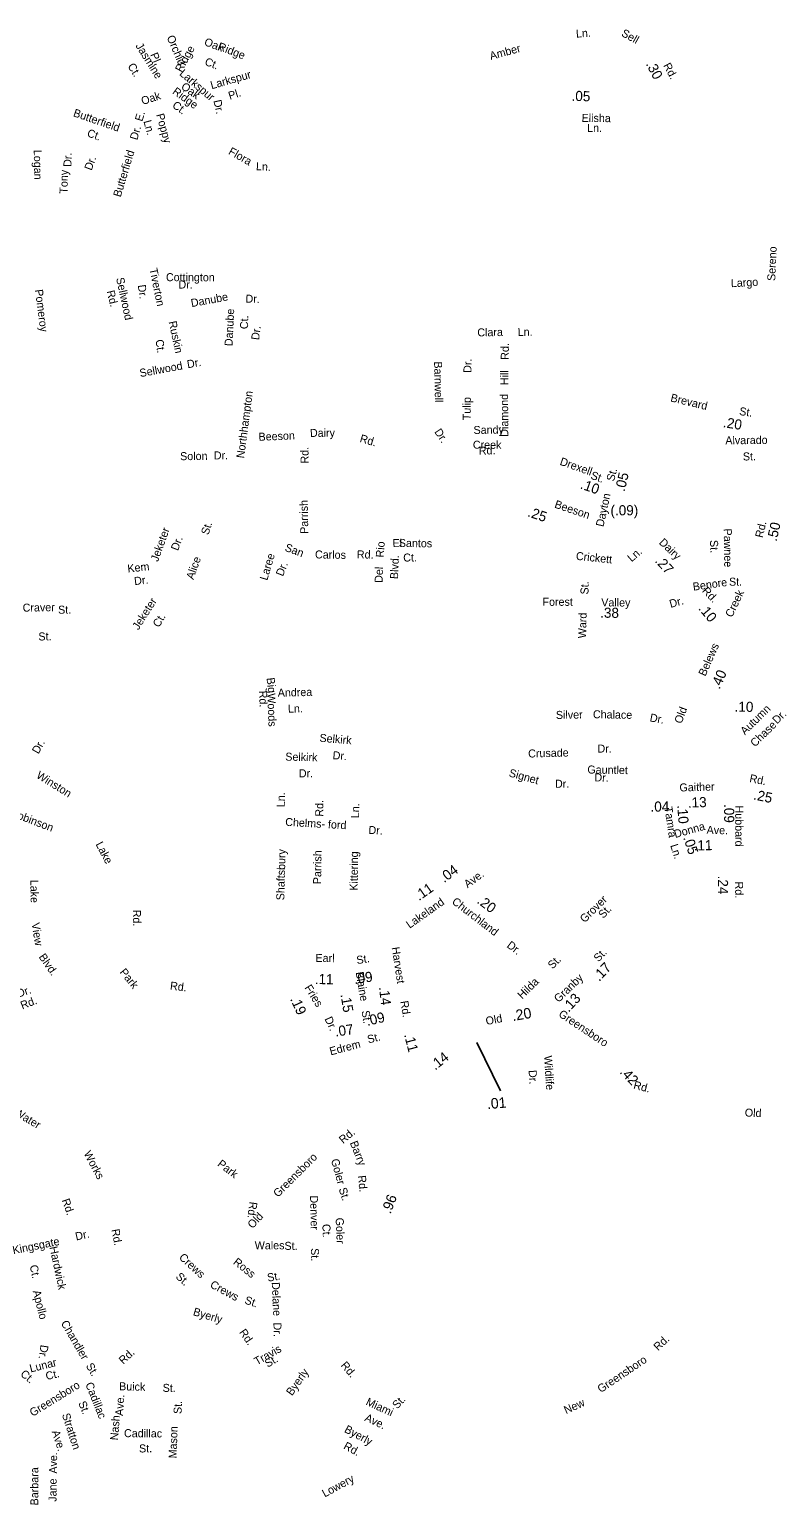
# Model space of a CAD drawing. Extents: x 1553981 to 1780076, y 812965 to 996873.
# Drawn here: x 1644114 to 1653029, y 857221 to 874727 of the extents above; entities that cross this region are included whole.
import ezdxf

# ---------------------------------------------------------------- set-up
doc = ezdxf.new("R2010")
doc.units = 0
for name, color, linetype in [('Exist Road Non-System Type 51 Label', 7, 'Continuous'), ('Exist Road Secondary Mileage Hundredths English Label', 7, 'Continuous'), ('Map Preparation Border Antique Large Shape', 7, 'Continuous')]:
    doc.layers.add(name, color=color, linetype=linetype)

msp = doc.modelspace()

# ---------------------------------------------------------------- linework, layer by layer
at = {"layer": 'Exist Road Secondary Mileage Hundredths English Label'}
msp.add_line((1649426, 862703), (1649704, 862129), dxfattribs=at)

# ---------------------------------------------------------------- texts
at = {"layer": 'Exist Road Non-System Type 51 Label'}
for s, rotation, p in [('Orchid', 293.1798, (1645741, 874635)), ('Oak', 338.9725, (1646180, 874544)), ('Ridge', 338.9725, (1646343, 874489)), ('Jasmine', 301.8837, (1645369, 874533)), ('Pl.', 293.1798, (1645545, 874429)), ('Ridge', 61.1502, (1645920, 874212)), ('Ct.', 301.8837, (1645275, 874292)), ('Larkspur', 319.6565, (1645886, 874192)), ('Ct.', 338.9725, (1646186, 874309)), ('Larkspur', 15.9331, (1646277, 874017)), ('Ridge', 324.2833, (1645803, 873972)), ('Oak', 324.2833, (1645905, 874031)), ('Oak', 18.014, (1645458, 873830)), ('Ct.', 324.2833, (1645801, 873809)), ('Dr.', 282.472, (1646297, 873882)), ('Pl.', 17.4608, (1646492, 873892)), ('Butterfield', 341.0051, (1644626, 873699)), ('E.', 73.2165, (1645453, 873629)), ('Poppy', 285.5138, (1645617, 873716)), ('Ct.', 341.0051, (1644790, 873460)), ('Dr.', 73.2165, (1645393, 873408)), ('Ln.', 285.5138, (1645466, 873637)), ('Logan', 271.0563, (1644165, 873298)), ('Dr.', 88.7258, (1644612, 873095)), ('Dr.', 69.2188, (1644850, 873047)), ('Butterfield', 73.2165, (1645196, 872731)), ('Flora', 330.4424, (1646467, 873253)), ('Tony', 88.7258, (1644565, 872778)), ('Ln.', 356.8609, (1646801, 873058)), ('Sereno', 87.4852, (1652966, 871741)), ('Sellwood', 282.159, (1645142, 871774)), ('Tiverton', 281.6399, (1645537, 871885)), ('Cottington', 359.8435, (1645734, 871740)), ('Pomeroy', 277.212, (1644179, 871637)), ('Rd.', 283.9462, (1645029, 871619)), ('Dr.', 278.0997, (1645399, 871692)), ('Dr.', 359.3618, (1645882, 871653)), ('Danube', 10.411, (1646039, 871432)), ('Dr.', 357.7773, (1646677, 871486)), ('Ruskin', 282.1609, (1645765, 871257)), ('Danube', 87.3549, (1646524, 870967)), ('Ct.', 88.9987, (1646708, 871170)), ('Dr.', 82.9402, (1646839, 871037)), ('Clara', 1.0096, (1649431, 871084)), ('Ln.', 1.0097, (1649910, 871089)), ('Ct.', 277.6698, (1645610, 871042)), ('Rd.', 89.8855, (1649804, 870807)), ('Sellwood', 10.2962, (1645430, 870601)), ('Dr.', 9.8276, (1645992, 870706)), ('Barnwell', 271.2551, (1648917, 870787)), ('Dr.', 89.1942, (1649360, 870651)), ('Hill', 89.8855, (1649799, 870506)), ('Northhampton', 82.4598, (1646661, 869634)), ('Diamond', 90.4849, (1649799, 869894)), ('Tulip', 89.4782, (1649351, 870089)), ('Sandy', 0.8579, (1649386, 869926)), ('Beeson', 2.3254, (1646835, 869845)), ('Dairy', 0.5166, (1647444, 869891)), ('Rd.', 343.8548, (1648028, 869833)), ('Dr.', 303.8595, (1648916, 869951)), ('Creek', 359.6896, (1649377, 869752)), ('Alvarado', 0.6817, (1652375, 869803)), ('Solon', 0.6877, (1645903, 869615)), ('Dr.', 0.9396, (1646303, 869624)), ('Rd.', 90.5893, (1647428, 869576)), ('Rd.', 2.4006, (1649449, 869679)), ('St.', 0.6817, (1652583, 869612)), ('Parrish', 91.0507, (1647424, 868742)), ('Jeketer', 70.0243, (1645638, 868404)), ('St.', 71.5888, (1646237, 868721)), ('Pawnee', 270.6727, (1652356, 868803)), ('Dr.', 69.4624, (1645877, 868534)), ('San', 339.2171, (1647137, 868543)), ('Rio', 86.2332, (1648319, 868458)), ('El', 0.5202, (1648425, 868583)), ('Santos', 359.2029, (1648498, 868586)), ('St.', 271.9412, (1652192, 868667)), ('Alice', 70.5322, (1646060, 868192)), ('Laree', 73.4052, (1646936, 868182)), ('Carlos', 359.077, (1647503, 868450)), ('Rd.', 359.077, (1648000, 868450)), ('Blvd.', 87.793, (1648489, 868203)), ('Ct.', 0.5202, (1648551, 868412)), ('Crickett', 354.028, (1650597, 868434)), ('Ln.', 40.9756, (1651261, 868402)), ('Kem', 6.2807, (1645282, 868281)), ('Dr.', 68.2363, (1647122, 868230)), ('Del', 87.793, (1648305, 868158)), ('Dr.', 5.9366, (1645361, 868133)), ('St.', 88.5689, (1650749, 868021)), ('Benore', 8.099, (1651995, 868066)), ('St.', 359.998, (1652418, 868126)), ('Jeketer', 57.4821, (1645407, 867593)), ('Craver', 1.0471, (1644034, 867817)), ('St.', 0.3634, (1644454, 867793)), ('Ct.', 59.7001, (1645652, 867623)), ('Ward', 88.5689, (1650721, 867501)), ('St.', 1.4379, (1644221, 867475)), ('Rd.', 272.2109, (1646839, 866878)), ('Big', 276.4806, (1646928, 867030)), ('Andrea', 1.4038, (1647062, 866808)), ('Woods', 272.2109, (1646937, 866847)), ('Ln.', 1.4038, (1647183, 866618)), ('Autumn', 44.3766, (1652607, 866349)), ('Silver', 1.1416, (1650364, 866544)), ('Chalace', 359.0949, (1650802, 866553)), ('Dr.', 349.5782, (1651472, 866517)), ('Dr.', 44.3766, (1652988, 866478)), ('Selkirk', 355.4329, (1647554, 866274)), ('Chase', 44.3766, (1652726, 866206)), ('Dr.', 60.6452, (1644220, 866122)), ('Crusade', 1.5286, (1650035, 866086)), ('Dr.', 359.1313, (1650856, 866146)), ('Selkirk', 358.7436, (1647150, 866050)), ('Dr.', 355.4329, (1647710, 866068)), ('Gauntlet', 359.0825, (1650736, 865897)), ('Winston', 328.1608, (1644187, 865851)), ('Dr.', 359.6235, (1647311, 865852)), ('Signet', 344.3965, (1649798, 865864)), ('Dr.', 358.2185, (1650819, 865804)), ('Ln.', 89.7001, (1647145, 865497)), ('Robinson', 339.2005, (1643876, 865395)), ('Rd.', 89.5118, (1647601, 865384)), ('Ln.', 89.2185, (1648026, 865366)), ('Chelms- ford', 356.8196, (1647148, 865276)), ('Dr.', 356.8196, (1648136, 865181)), ('Lake', 297.5642, (1644896, 865058)), ('Shaftsbury', 88.3955, (1647138, 864391)), ('Parrish', 89.2977, (1647576, 864583)), ('Kittering', 89.6131, (1648011, 864506)), ('Lake', 270.8608, (1644124, 864635)), ('Grover', 44.7919, (1650704, 864119)), ('Rd.', 270.701, (1645342, 864280)), ('St.', 46.8116, (1650925, 864170)), ('View', 278.9434, (1644139, 864119)), ('Blvd.', 304.7465, (1644219, 863720)), ('Park', 308.7869, (1645179, 863537)), ('St.', 45.3613, (1650323, 863570)), ('Rd.', 353.3022, (1645779, 863334)), ('Hilda', 44.6892, (1649963, 863214)), ('Dr.', 18.4217, (1643983, 863237)), ('Rd.', 21.0648, (1644029, 863096)), ('Wildlife', 273.5837, (1650222, 862546)), ('Dr.', 273.5837, (1650039, 862375)), ('Water', 329.2334, (1643921, 861849)), ('Rd.', 40.141, (1647837, 861498)), ('Barry', 291.8811, (1647915, 861514)), ('Works', 298.0418, (1644755, 861388)), ('Park', 322.5958, (1646337, 861247)), ('Greensboro', 45.0402, (1647064, 860861)), ('Goler', 285.3036, (1647692, 861311)), ('Rd.', 275.8973, (1648012, 861123)), ('St.', 287.2703, (1647784, 860967)), ('Rd.', 289.3638, (1644496, 860833)), ('Rd.', 262.3821, (1646727, 860819)), ('Denver', 271.4175, (1647444, 860888)), ('Old', 47.0079, (1646762, 860489)), ('Goler', 272.5825, (1647748, 860624)), ('Dr.', 12.6647, (1644669, 860354)), ('Rd.', 280.6046, (1645087, 860483)), ('Ct.', 272.5825, (1647590, 860549)), ('Kingsgate', 11.4189, (1643923, 860191)), ('Hardwick', 282.0244, (1644351, 860275)), ('Wales', 0.0566, (1646788, 860250)), ('St.', 359.5078, (1647141, 860244)), ('St.', 270.5563, (1647455, 860263)), ('Ct.', 282.0244, (1644116, 860055)), ('Crews', 317.3706, (1645881, 860144)), ('Ross', 321.5701, (1646524, 860083)), ('St.', 317.3706, (1645843, 859915)), ('Crews', 331.7293, (1646249, 859803)), ('St.', 9.4234, (1646944, 859866)), ('Apollo', 284.221, (1644151, 859753)), ('St.', 341.0847, (1646660, 859609)), ('Delane', 272.4821, (1646990, 859859)), ('Byerly', 343.2751, (1646049, 859470)), ('Chandler', 300.0959, (1644483, 859374)), ('Dr.', 271.2727, (1647010, 859380)), ('Rd.', 304.6929, (1646599, 859265)), ('Rd.', 42.9637, (1651575, 859040)), ('Dr.', 261.7442, (1644247, 859121)), ('Rd.', 43.062, (1645227, 858880)), ('Travis', 29.8311, (1646815, 858870)), ('Ct.', 320.3866, (1643998, 858757)), ('Lunar', 13.9366, (1644128, 858788)), ('St.', 300.4158, (1644780, 858868)), ('St.', 29.8311, (1646941, 858844)), ('Byerly', 54.6325, (1647230, 858505)), ('Rd.', 310.6167, (1647803, 858869)), ('Greensboro', 33.9452, (1650896, 858543)), ('Greensboro', 31.7026, (1644152, 858261)), ('Ct.', 13.3978, (1644318, 858697)), ('Cadillac', 291.8052, (1644775, 858650)), ('Buick', 358.487, (1645177, 858578)), ('St.', 358.7668, (1645694, 858559)), ('Ave.', 86.7569, (1645225, 858271)), ('Miami', 335.1086, (1648099, 858408)), ('St.', 46.4575, (1648479, 858349)), ('New', 24.329, (1650484, 858293)), ('Stratton', 287.9302, (1644498, 858288)), ('St.', 291.8052, (1644692, 858427)), ('St.', 88.0384, (1645919, 858294)), ('Ave.', 335.1086, (1648085, 858219)), ('Nash', 85.697, (1645165, 857981)), ('Cadillac', 359.5116, (1645236, 858021)), ('Mason', 88.0384, (1645860, 857768)), ('Byerly', 331.9393, (1647843, 858085)), ('Ave.', 287.9302, (1644377, 858087)), ('Rd.', 331.9393, (1647833, 857887)), ('Ave.', 89.9569, (1644442, 857588)), ('St.', 0.4414, (1645415, 857839)), ('Barbara', 89.9569, (1644219, 857211)), ('Jane', 89.764, (1644435, 857254)), ('Lowery', 28.5136, (1647619, 857304))]:
    msp.add_text(s, height=95, rotation=rotation, dxfattribs=at).set_placement(p)
msp.add_text('Dr.', height=95, dxfattribs=at).set_placement((1650352, 865728))
at = {"layer": 'Exist Road Secondary Mileage Hundredths English Label'}
for s, height, rotation, p in [('.30', 120, 297.9307, (1651427, 874318)), ('.05', 120, 358.011, (1650547, 873881)), ('.20', 120, 351.2753, (1652341, 870008)), ('.10', 120, 340.4999, (1650643, 869282)), ('.05', 120, 76.9474, (1651179, 869237)), ('.25', 120, 341.244, (1650019, 868951)), ('(.09)', 120, 0.3573, (1651011, 868960)), ('.50', 120, 77.3072, (1652983, 868646)), ('.27', 120, 312.7464, (1651531, 868414)), ('.38', 120, 359.4098, (1650888, 867746)), ('.10', 120, 310.0485, (1652048, 867851)), ('.40', 120, 66.368, (1652305, 866889)), ('.10', 120, 358.7914, (1652483, 866632)), ('.25', 120, 348.4177, (1652701, 865590)), ('.04', 120, 0.9445, (1651487, 865443)), ('.10', 120, 274.3321, (1651803, 865519)), ('.13', 120, 1.7027, (1651931, 865492)), ('.09', 120, 270.3857, (1652359, 865534)), ('.05', 120, 288.0959, (1651873, 865136)), ('.11', 120, 1.1596, (1651999, 864983)), ('.04', 120, 36.5158, (1649036, 864595)), ('.24', 120, 270.4057, (1652286, 864685)), ('.11', 120, 34.9857, (1648738, 864382)), ('.20', 120, 322.9879, (1649417, 864367)), ('.09', 120, 8.591, (1647974, 863397)), ('.17', 120, 46.8086, (1650877, 863423)), ('.11', 120, 359.2455, (1647500, 863398)), ('.19', 120, 294.5193, (1647206, 863221)), ('.15', 120, 279.4544, (1647806, 863274)), ('.14', 120, 276.8033, (1648262, 863361)), ('.13', 120, 46.8678, (1650514, 863057)), ('.09', 120, 13.6227, (1648125, 862900)), ('.20', 125, 9.8734, (1649852, 862958)), ('.07', 120, 8.1369, (1647747, 862774)), ('.11', 120, 284.3133, (1648560, 862797)), ('.14', 120, 38.9212, (1648930, 862370)), ('.14', 120, 38.9212, (1648930, 862370)), ('.42', 120, 313.2765, (1651114, 862349)), ('.01', 125, 4.5348, (1649549, 861914)), ('.96', 120, 68.9856, (1648399, 860663))]:
    msp.add_text(s, height=height, rotation=rotation, dxfattribs=at).set_placement(p)
at = {"layer": 'Map Preparation Border Antique Large Shape'}
for s, rotation, p in [('Ln.', 3.8634, (1650604, 874630)), ('Sell', 330.783, (1651131, 874656)), ('Amber', 15.295, (1649591, 874365)), ('Rd.', 298.3265, (1651634, 874300)), ('Elisha', 359.3553, (1650668, 873631)), ('Ln.', 359.8375, (1650734, 873512)), ('Largo', 3.1137, (1652442, 871668)), ('Brevard', 346.2614, (1651717, 870315)), ('St.', 351.2753, (1652535, 870153)), ('Drexell', 340.4999, (1650402, 869563)), ('St.', 74.7161, (1651052, 869358)), ('St.', 340.4999, (1650768, 869398)), ('Dayton', 77.5816, (1650927, 868819)), ('Beeson', 341.3534, (1650339, 869054)), ('Rd.', 76.7794, (1652818, 868688)), ('Dairy', 316.2727, (1651580, 868630)), ('Rd.', 314.1215, (1652092, 868058)), ('Forest', 0.0416, (1650204, 867887)), ('Valley', 359.4098, (1650901, 867881)), ('Dr.', 15.5337, (1651725, 867862)), ('Creek', 64.2444, (1652453, 867742)), ('Belews', 66.1092, (1652137, 867044)), ('Old', 69.4791, (1651854, 866481)), ('Rd.', 348.6199, (1652655, 865797)), ('Gaither', 1.7027, (1651831, 865683)), ('Tamra', 278.5893, (1651650, 865495)), ('Hubbard', 270.2775, (1652491, 865517)), ('Donna', 15.5576, (1651780, 865131)), ('Ave.', 358.2985, (1652151, 865182)), ('Ln.', 288.0959, (1651719, 865043)), ('Ave.', 36.5158, (1649315, 864533)), ('Rd.', 270.4057, (1652490, 864614)), ('Lakeland', 35.261, (1648627, 864053)), ('Churchland', 322.4287, (1649120, 864360)), ('Dr.', 322.4287, (1649772, 863842)), ('Earl', 359.1176, (1647509, 863661)), ('St.', 9.1514, (1648003, 863634)), ('Harvest', 278.7579, (1648413, 863832)), ('St.', 46.8087, (1650869, 863654)), ('Blaine', 279.3863, (1647986, 863537)), ('Fries', 302.0674, (1647375, 863355)), ('Granby', 43.9743, (1650395, 863173)), ('Rd.', 279.6503, (1648515, 863192)), ('Dr.', 295.1239, (1647614, 862985)), ('St.', 278.4115, (1648056, 863078)), ('Old', 10.9656, (1649539, 862911)), ('Greensboro', 326.1968, (1650386, 863021)), ('Edrem', 14.8282, (1647690, 862551)), ('St.', 13.8706, (1648137, 862693)), ('Rd.', 345.4791, (1651277, 862159)), ('Old', 357.805, (1652604, 861826))]:
    msp.add_text(s, height=95, rotation=rotation, dxfattribs=at).set_placement(p)

doc.saveas('drawing.dxf')
